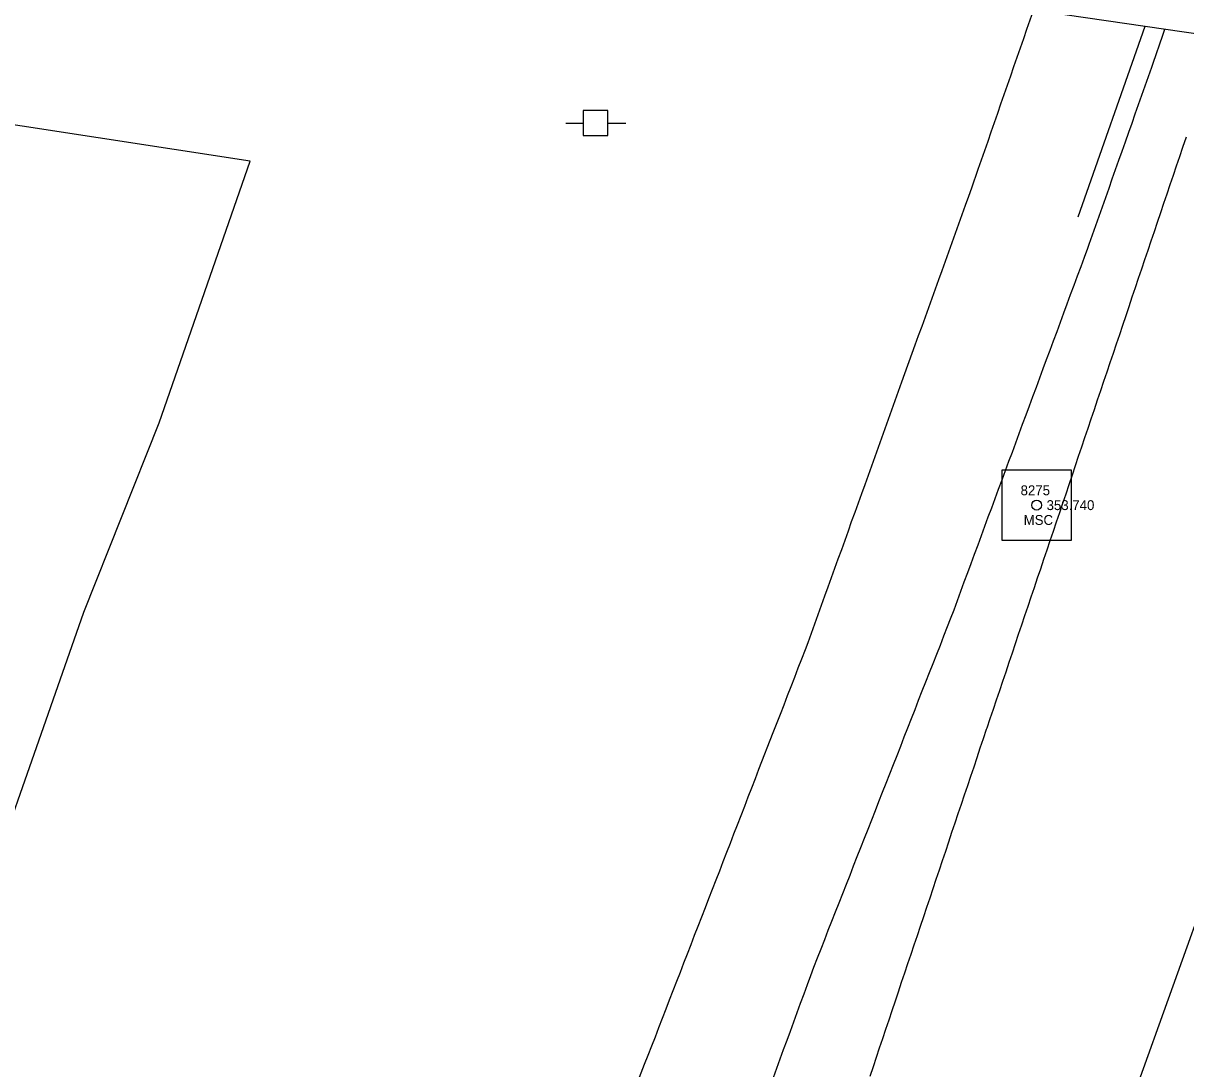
# Model space of a CAD drawing. Extents: x 1901471 to 1963503, y 756461 to 799997.
# Drawn here: x 1940711 to 1940828.7, y 780327.1 to 780432.8 of the extents above; entities that cross this region are included whole.
import ezdxf

# ---------------------------------------------------------------- set-up
doc = ezdxf.new("R2010")
doc.units = 0
for name, color, linetype in [('Default', 7, 'Continuous'), ('RD_EX_Bridge', 7, 'Continuous'), ('RD_EX_Fence_Other', 7, 'Continuous'), ('RD_EX_GuardRail', 7, 'Continuous'), ('RD_EX_H2O', 7, 'Continuous'), ('RD_EX_Road', 7, 'Continuous'), ('RD_EX_Road_txCode', 7, 'Continuous'), ('RD_EX_UT', 7, 'Continuous'), ('RD_HC_Cl', 7, 'Continuous'), ('RD_HC_Survey', 7, 'Continuous'), ('RD_HC_txCode', 7, 'Continuous'), ('RD_SMD_Locator', 7, 'Continuous')]:
    doc.layers.add(name, color=color, linetype=linetype)

# ---------------------------------------------------------------- blocks, each defined once
blk = doc.blocks.new('PP')
at = {"layer": 'RD_EX_UT'}
for p, q in [((2.49, 2.51), (-2.51, 2.51)), ((-2.51, 2.51), (-2.51, -2.49)), ((2.49, -2.49), (2.49, 2.51)), ((-5.94, -0.05), (-2.47, -0.05)), ((2.42, -0.05), (6.06, -0.05)), ((-2.51, -2.49), (2.49, -2.49))]:
    blk.add_line(p, q, dxfattribs=at)

msp = doc.modelspace()

# ---------------------------------------------------------------- linework, layer by layer
at = {"layer": 'RD_EX_Bridge'}
msp.add_lwpolyline([(1940781.43, 780508.5), (1940836.05, 780500.76), (1940891.91, 780492.77), (1940921.39, 780488.51), (1940956.52, 780483.54), (1940983.25, 780479.64), (1941021.4, 780473.85), (1941045.95, 780470.41), (1941022.38, 780403.6), (1941009.13, 780405.7), (1940966.13, 780411.91), (1940923.46, 780417.99), (1940884.38, 780423.8), (1940850.55, 780428.74), (1940814.56, 780433.94), (1940780.35, 780438.96), (1940757.53, 780442)], close=True, dxfattribs=at)
at = {"layer": 'RD_EX_Fence_Other'}
msp.add_lwpolyline([(1940463.44, 779884.65), (1940530.06, 779860.38), (1940544.99, 779898.87), (1940562.3, 779948.37), (1940578.74, 779995.77), (1940598.94, 780052.33), (1940617.25, 780101.9), (1940635.66, 780151.76), (1940654.93, 780203.49), (1940671.71, 780248.72), (1940688.69, 780295.64), (1940703.53, 780334.44), (1940717.17, 780373.29), (1940724.78, 780392.44), (1940733.98, 780418.89), (1940703.19, 780423.6), (1940659.56, 780429.98), (1940612.85, 780436.82)], dxfattribs=at)
at = {"layer": 'RD_EX_GuardRail'}
msp.add_lwpolyline([(1940824.51, 780432.5), (1940817.73, 780413.22)], dxfattribs=at)
at = {"layer": 'RD_EX_H2O'}
msp.add_lwpolyline([(1940813.21, 780434.1), (1940812.56, 780432.21), (1940812.23, 780431.27), (1940811.9, 780430.32), (1940811.57, 780429.38), (1940811.24, 780428.43), (1940810.92, 780427.49), (1940810.59, 780426.55), (1940810.26, 780425.6), (1940809.93, 780424.66), (1940809.6, 780423.71), (1940809.28, 780422.77), (1940808.95, 780421.82), (1940808.62, 780420.88), (1940808.29, 780419.93), (1940807.96, 780418.99), (1940807.63, 780418.04), (1940806.98, 780416.16), (1940806.68, 780415.33), (1940806.34, 780414.39), (1940806.01, 780413.45), (1940805.67, 780412.51), (1940805.33, 780411.57), (1940804.99, 780410.63), (1940804.65, 780409.69), (1940804.31, 780408.75), (1940803.97, 780407.81), (1940803.63, 780406.87), (1940802.96, 780404.99), (1940802.62, 780404.04), (1940802.28, 780403.1), (1940801.94, 780402.16), (1940801.6, 780401.22), (1940801.26, 780400.28), (1940799.91, 780396.52), (1940799.57, 780395.58), (1940799.23, 780394.64), (1940798.89, 780393.7), (1940798.55, 780392.75), (1940798.21, 780391.81), (1940797.87, 780390.87), (1940797.53, 780389.93), (1940797.2, 780388.99), (1940796.86, 780388.05), (1940796.52, 780387.11), (1940796.18, 780386.17), (1940795.84, 780385.23), (1940795.5, 780384.29), (1940795.16, 780383.35), (1940794.82, 780382.41), (1940794.49, 780381.46), (1940794.15, 780380.52), (1940793.81, 780379.58), (1940793.47, 780378.64), (1940793.13, 780377.7), (1940792.79, 780376.76), (1940792.45, 780375.82), (1940792.11, 780374.88), (1940791.77, 780373.94), (1940791.44, 780373), (1940791.1, 780372.06), (1940790.76, 780371.12), (1940790.42, 780370.17), (1940790.14, 780369.47), (1940789.78, 780368.53), (1940789.42, 780367.6), (1940789.06, 780366.67), (1940788.7, 780365.74), (1940788.34, 780364.81), (1940787.98, 780363.87), (1940787.61, 780362.94), (1940786.89, 780361.08), (1940785.44, 780357.35), (1940785.08, 780356.42), (1940784.72, 780355.48), (1940784.36, 780354.55), (1940784, 780353.62), (1940783.64, 780352.69), (1940783.27, 780351.75), (1940782.91, 780350.82), (1940782.55, 780349.89), (1940782.19, 780348.96), (1940781.83, 780348.03), (1940781.47, 780347.09), (1940781.1, 780346.16), (1940780.74, 780345.23), (1940780.38, 780344.3), (1940780.02, 780343.36), (1940779.66, 780342.43), (1940779.3, 780341.5), (1940778.93, 780340.57), (1940778.57, 780339.64), (1940778.21, 780338.7), (1940777.85, 780337.77), (1940777.49, 780336.84), (1940777.13, 780335.91), (1940776.76, 780334.97), (1940776.4, 780334.04), (1940776.04, 780333.11), (1940775.68, 780332.18), (1940775.32, 780331.25), (1940774.96, 780330.31), (1940774.59, 780329.38), (1940774.23, 780328.45), (1940773.87, 780327.52), (1940773.35, 780326.2)], dxfattribs=at)
at = {"layer": 'RD_EX_Road'}
for points in [[(1940826.52, 780432.21), (1940826.3, 780431.58), (1940825.32, 780428.75), (1940825.18, 780428.37), (1940824.85, 780427.43), (1940824.52, 780426.48), (1940824.18, 780425.54), (1940823.85, 780424.6), (1940823.52, 780423.65), (1940823.19, 780422.71), (1940822.85, 780421.77), (1940822.52, 780420.82), (1940822.19, 780419.88), (1940821.86, 780418.94), (1940821.52, 780418), (1940821.19, 780417.05), (1940820.86, 780416.11), (1940820.53, 780415.17), (1940820.19, 780414.22), (1940819.86, 780413.28), (1940819.53, 780412.34), (1940819.2, 780411.39), (1940818.86, 780410.45), (1940818.72, 780410.06), (1940818.37, 780409.13), (1940818.03, 780408.19), (1940817.68, 780407.25), (1940817.33, 780406.31), (1940816.98, 780405.38), (1940816.64, 780404.44), (1940816.29, 780403.5), (1940815.94, 780402.56), (1940815.6, 780401.62), (1940815.25, 780400.69), (1940814.9, 780399.75), (1940814.55, 780398.81), (1940814.21, 780397.87), (1940813.86, 780396.94), (1940813.51, 780396), (1940813.16, 780395.06), (1940812.82, 780394.12), (1940812.47, 780393.19), (1940812.12, 780392.25), (1940811.78, 780391.31), (1940811.43, 780390.37), (1940811.08, 780389.43), (1940810.73, 780388.5), (1940810.39, 780387.56), (1940810.04, 780386.62), (1940809.69, 780385.68), (1940809.35, 780384.75), (1940809, 780383.81), (1940808.65, 780382.87), (1940808.3, 780381.93), (1940807.96, 780381), (1940807.61, 780380.06), (1940807.26, 780379.12), (1940806.92, 780378.18), (1940806.57, 780377.24), (1940806.22, 780376.31), (1940805.87, 780375.37), (1940805.53, 780374.43), (1940805.18, 780373.49), (1940804.83, 780372.56), (1940804.53, 780371.79), (1940804.16, 780370.85), (1940803.8, 780369.92), (1940803.43, 780368.99), (1940803.07, 780368.06), (1940802.7, 780367.13), (1940802.34, 780366.2), (1940801.97, 780365.27), (1940801.6, 780364.34), (1940801.24, 780363.41), (1940800.87, 780362.48), (1940800.51, 780361.55), (1940800.14, 780360.62), (1940799.78, 780359.69), (1940799.41, 780358.75), (1940799.05, 780357.82), (1940798.68, 780356.89), (1940798.31, 780355.96), (1940797.95, 780355.03), (1940797.58, 780354.1), (1940797.22, 780353.17), (1940796.85, 780352.24), (1940796.49, 780351.31), (1940796.12, 780350.38), (1940795.75, 780349.45), (1940795.39, 780348.52), (1940795.02, 780347.59), (1940794.66, 780346.65), (1940794.29, 780345.72), (1940793.93, 780344.79), (1940793.56, 780343.86), (1940793.2, 780342.93), (1940792.83, 780342), (1940792.46, 780341.07), (1940792.1, 780340.14), (1940791.73, 780339.21), (1940791.37, 780338.28), (1940791, 780337.35), (1940790.7, 780336.51), (1940790.35, 780335.57), (1940790.01, 780334.63), (1940789.66, 780333.69), (1940789.32, 780332.75), (1940788.98, 780331.82), (1940788.63, 780330.88), (1940788.29, 780329.94), (1940787.94, 780329), (1940787.6, 780328.06), (1940787.26, 780327.12), (1940786.91, 780326.18)], [(1940828.69, 780421.32), (1940828.34, 780420.28), (1940828.02, 780419.33), (1940827.7, 780418.39), (1940827.38, 780417.44), (1940827.06, 780416.49), (1940826.74, 780415.54), (1940826.42, 780414.6), (1940826.1, 780413.65), (1940825.78, 780412.7), (1940825.46, 780411.75), (1940825.14, 780410.81), (1940824.82, 780409.86), (1940824.5, 780408.91), (1940824.18, 780407.96), (1940823.86, 780407.02), (1940823.54, 780406.07), (1940823.22, 780405.12), (1940822.9, 780404.17), (1940822.58, 780403.23), (1940822.27, 780402.28), (1940821.95, 780401.33), (1940821.63, 780400.38), (1940821.31, 780399.44), (1940820.99, 780398.49), (1940820.67, 780397.54), (1940820.35, 780396.59), (1940820.03, 780395.65), (1940819.71, 780394.7), (1940819.39, 780393.75), (1940819.07, 780392.8), (1940818.75, 780391.86), (1940818.43, 780390.91), (1940818.11, 780389.96), (1940817.79, 780389.01), (1940817.47, 780388.07), (1940817.15, 780387.12), (1940816.83, 780386.17), (1940816.51, 780385.22), (1940816.19, 780384.28), (1940815.87, 780383.33), (1940815.55, 780382.38), (1940815.23, 780381.43), (1940814.91, 780380.49), (1940814.59, 780379.54), (1940814.27, 780378.59), (1940813.95, 780377.64), (1940813.63, 780376.7), (1940813.31, 780375.75), (1940812.99, 780374.8), (1940812.67, 780373.85), (1940812.35, 780372.91), (1940812.03, 780371.96), (1940811.71, 780371.01), (1940811.4, 780370.07), (1940811.08, 780369.12), (1940810.76, 780368.17), (1940810.44, 780367.22), (1940810.12, 780366.28), (1940809.8, 780365.33), (1940809.48, 780364.38), (1940809.16, 780363.43), (1940808.84, 780362.49), (1940808.52, 780361.54), (1940808.47, 780361.41), (1940808.16, 780360.46), (1940807.84, 780359.51), (1940807.52, 780358.56), (1940807.2, 780357.61), (1940806.88, 780356.67), (1940806.56, 780355.72), (1940806.25, 780354.77), (1940805.93, 780353.82), (1940805.61, 780352.87), (1940805.29, 780351.93), (1940804.97, 780350.98), (1940804.65, 780350.03), (1940804.34, 780349.08), (1940804.02, 780348.13), (1940803.7, 780347.19), (1940803.38, 780346.24), (1940803.06, 780345.29), (1940802.75, 780344.34), (1940802.43, 780343.4), (1940802.11, 780342.45), (1940801.79, 780341.5), (1940801.47, 780340.55), (1940801.15, 780339.6), (1940800.84, 780338.66), (1940800.52, 780337.71), (1940800.2, 780336.76), (1940799.88, 780335.81), (1940799.56, 780334.86), (1940799.25, 780333.92), (1940798.93, 780332.97), (1940798.61, 780332.02), (1940798.29, 780331.07), (1940797.97, 780330.12), (1940797.65, 780329.18), (1940797.34, 780328.23), (1940797.02, 780327.28), (1940796.7, 780326.33)]]:
    msp.add_lwpolyline(points, dxfattribs=at)
at = {"layer": 'RD_HC_Cl'}
msp.add_line((1941878.42, 783269.07), (1940045.23, 778152.54), dxfattribs=at)
at = {"layer": 'RD_HC_Survey'}
msp.add_lwpolyline([(1940817.11, 780387.64), (1940810.04, 780387.64), (1940810.04, 780380.57), (1940817.11, 780380.57)], close=True, dxfattribs=at)
msp.add_circle((1940813.58, 780384.1), 0.5, dxfattribs=at)
at = {"layer": 'RD_SMD_Locator'}
msp.add_circle((1940813.58, 780384.1), 0.001, dxfattribs=at)

# ---------------------------------------------------------------- block references
at = {"layer": 'Default', "xscale": 0.5039370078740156, "yscale": 0.5039370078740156}
msp.add_blockref('PP', (1940768.94, 780422.74), dxfattribs=at)

# ---------------------------------------------------------------- texts
at = {"layer": 'RD_EX_Road_txCode'}
msp.add_text('353.740', height=1, dxfattribs=at).set_placement((1940814.58, 780383.6))
at = {"layer": 'RD_HC_txCode'}
for s, p in [('8275', (1940811.95, 780385.1)), ('MSC', (1940812.26, 780382.1))]:
    msp.add_text(s, height=1, dxfattribs=at).set_placement(p)

doc.saveas('drawing.dxf')
